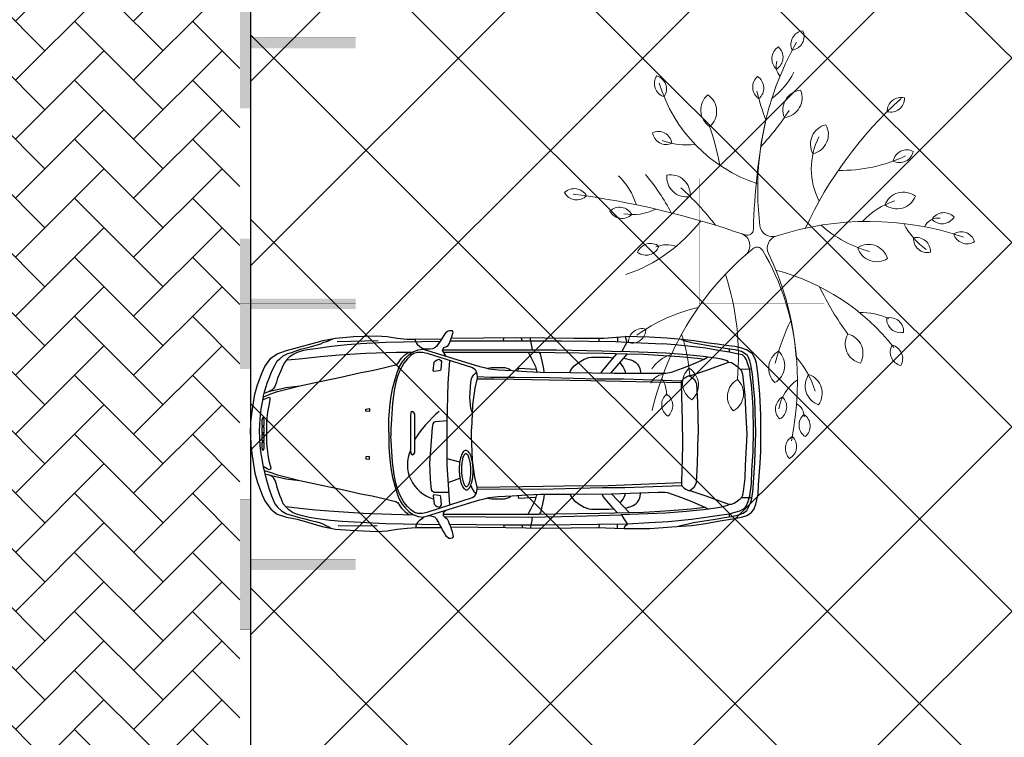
# Model space of a CAD drawing. Header units: millimetres. Extents: x 747415 to 1601423, y -236173 to 551995.
# Tile 424 of 549: x 1120099 to 1129533, y 196783 to 203662. Entities that reach past the tile are written whole.
import ezdxf

# ---------------------------------------------------------------- set-up
doc = ezdxf.new("R2010")
doc.units = ezdxf.units.MM
doc.header["$LTSCALE"] = 100
doc.header["$MEASUREMENT"] = 0
doc.linetypes.add('DASHED2', pattern=[9.525, 6.35, -3.175])
doc.layers.get('0').update_dxf_attribs({"linetype": 'CONTINUOUS', "lineweight": 0})
for name, color, linetype in [('T--A9041_VERHARDING_Parkeren', 9, 'CONTINUOUS'), ('T--L9041_VERHARDING_Parkeren', 9, 'DASHED2'), ('T--L9041_VERHARDING_Wegen', 7, 'CONTINUOUS'), ('T--L9082_INRICHTING_SPECIFIEK_Auto', 8, 'CONTINUOUS')]:
    doc.layers.add(name, color=color, linetype=linetype)
for name, color, linetype, lineweight in [('T--A9041_VERHARDING_Wegen', 21, 'CONTINUOUS', 0), ('T--A9042_BEPLANTING', 90, 'CONTINUOUS', 0), ('T--L9042_BOMEN', 84, 'CONTINUOUS', 0), ('T--L9067_BEHEERVOORZIENING_Belijning', 7, 'DASHED2', 0)]:
    doc.layers.add(name, color=color, linetype=linetype, lineweight=lineweight)
doc.layers.add('T--A9072_BELIJNING', color=7, linetype='CONTINUOUS', lineweight=0, true_color=0xffffff)

# ---------------------------------------------------------------- blocks, each defined once
blk = doc.blocks.new('auto33')
for p, q in [((830.324, 888.875), (1224.2, 899.525)), ((2426.937, 925.125), (2421.775, 894.2)), ((2592.1, 926.137), (2602.75, 894.2)), ((3337.262, 920.812), (3337.262, 894.2)), ((3518.237, 931.462), (3518.237, 888.875)), ((3454.362, 585.487), (3614.037, 771.775)), ((4588.075, 819.687), (4588.075, 793.075)), ((2006.612, -266.126), (1884.2, -234.188)), ((1894.85, -463.063), (2006.612, -420.476)), ((3459.687, -569.513), (3630.012, -750.475)), ((4588.075, -761.125), (4588.075, -787.738)), ((840.975, -872.9), (1213.55, -878.225)), ((2427.1, -867.575), (2427.1, -894.188)), ((2602.75, -867.575), (2602.75, -894.188)), ((3342.587, -862.25), (3337.262, -894.188)), ((3512.912, -858.813), (3512.912, -899.513))]:
    blk.add_line(p, q)
for points in [[(1873.55, 750.487), (1852.262, 782.425), (1841.612, 803.712), (1846.937, 819.687), (1857.587, 830.325), (1878.875, 840.974), (1894.85, 851.612), (1905.487, 867.587), (1916.137, 899.525), (1926.775, 926.137), (1932.099, 942.1), (1937.425, 958.075), (1942.75, 979.362), (1937.425, 990), (1905.487, 990), (1889.525, 984.687), (1878.875, 979.362), (1873.55, 974.037), (1862.912, 963.387), (1852.262, 947.425), (1836.3, 920.812), (1820.325, 894.2), (1804.362, 872.912), (1793.712, 856.937), (1783.075, 840.974), (1772.424, 835.65), (1761.775, 825), (1745.812, 819.687), (1719.2, 814.362), (1655.325, 814.362)], [(0, 0), (5.325, 117.099), (15.975, 218.225), (42.587, 383.225), (69.2, 473.712), (111.775, 590.812), (138.387, 649.362), (196.937, 729.2), (255.487, 771.775), (345.975, 803.712), (452.425, 830.325), (548.225, 856.937), (697.262, 899.525), (814.362, 920.812), (989.999, 936.775), (1208.225, 942.1), (1309.362, 936.775), (1405.162, 920.812), (1500.975, 910.162), (1580.812, 910.162), (1833.062, 915.425)], [(122.425, 356.612), (133.062, 393.875), (149.037, 447.099), (165, 500.325), (180.975, 537.587), (196.937, 580.162), (212.912, 617.425), (234.2, 660), (255.487, 702.587), (282.1, 723.875), (314.037, 750.487), (351.299, 771.775), (404.525, 787.75), (479.037, 814.362), (564.2, 835.65), (617.425, 851.612), (675.975, 867.587), (697.262, 878.225), (729.2, 888.875), (755.812, 899.525), (789.287, 916.25)], [(1815, 888.875), (1293.387, 878.225), (1053.875, 867.587), (926.137, 856.937), (777.1, 840.974), (622.75, 819.687), (548.225, 809.037), (495, 798.387), (447.1, 782.425), (415.162, 766.462), (372.587, 739.837), (351.299, 718.55), (324.675, 681.299), (303.387, 638.712), (287.425, 601.449), (260.812, 537.587), (250.162, 500.325), (234.2, 457.75), (223.55, 441.774), (207.587, 425.812), (175.65, 409.837)], [(1575.487, 910.162), (1580.812, 888.875), (1596.775, 862.262), (1623.387, 840.974), (1644.687, 825), (1676.612, 814.362)], [(1914.362, 894.2), (2581.462, 894.2), (2980.65, 894.2), (3502.262, 888.875), (3608.712, 883.55), (3949.362, 867.587)], [(1924.637, 920.799), (2544.2, 926.137), (3097.749, 920.812), (3385.162, 920.812), (3592.75, 936.775)], [(2677.262, 926.137), (2682.587, 894.2), (2698.55, 809.037)], [(3592.75, 936.775), (3608.712, 883.55), (3560.812, 793.075)], [(3582.099, -904.838), (3826.937, -904.838), (4039.85, -888.863), (4226.137, -872.9), (4343.237, -856.938), (4502.912, -830.325), (4620.012, -809.025), (4705.174, -793.063), (4758.4, -777.1), (4800.975, -750.475), (4827.587, -713.225), (4843.562, -670.638), (4854.2, -628.063), (4864.849, -574.838), (4870.175, -484.35), (4886.137, -276.776), (4891.462, -165), (4891.462, 31.937), (4891.462, 186.3), (4880.812, 383.225), (4864.849, 558.875), (4848.875, 681.299), (4838.237, 723.875), (4822.262, 750.487), (4811.625, 771.775), (4779.687, 793.075), (4753.075, 809.037), (4710.487, 825), (4641.3, 840.974), (4556.137, 851.612), (4476.3, 862.262), (4391.137, 872.912), (4252.75, 894.2), (4098.399, 910.162), (3986.625, 920.812), (3821.624, 931.462), (3592.75, 936.775)], [(3614.037, -856.938), (3821.624, -846.288), (4007.912, -835.638), (4226.137, -814.35), (4343.237, -798.388), (4449.687, -782.413), (4518.875, -771.775), (4588.075, -761.125), (4646.625, -745.163), (4689.2, -734.513), (4737.099, -707.9), (4753.075, -681.288), (4769.037, -644.025), (4785.012, -590.8), (4795.65, -521.613), (4800.975, -468.388), (4806.3, -345.963), (4816.937, -165), (4822.262, 31.937), (4816.937, 250.162), (4811.625, 351.3), (4800.975, 473.712), (4790.325, 569.525), (4785.012, 617.425), (4763.712, 681.299), (4753.075, 713.225), (4737.099, 739.837), (4715.812, 761.137), (4662.587, 771.775), (4588.075, 787.75), (4486.937, 803.712), (4364.525, 825), (4220.812, 840.974), (4071.787, 856.937), (3949.362, 867.587)], [(4087.75, -883.55), (4151.625, -867.575), (4194.2, -856.938), (4247.425, -846.288), (4305.974, -835.638), (4369.85, -825), (4476.3, -809.025), (4540.174, -798.388), (4614.687, -787.738), (4678.562, -771.775), (4721.137, -755.8), (4758.4, -729.188), (4774.362, -697.251), (4790.325, -665.326), (4800.975, -628.063), (4811.625, -574.838), (4816.937, -516.288), (4822.262, -463.063), (4832.912, -271.451), (4843.562, 21.3), (4838.237, 212.912), (4832.912, 335.325), (4822.262, 463.075), (4811.625, 574.837), (4795.65, 665.325), (4785.012, 702.587), (4774.362, 734.525), (4763.712, 755.812), (4742.424, 771.775), (4705.174, 793.075), (4646.625, 809.037), (4572.1, 819.687), (4465.649, 835.65), (4375.175, 851.612), (4300.649, 862.262), (4242.1, 872.912), (4178.237, 888.875), (4135.649, 904.837)], [(122.425, 356.612), (186.287, 383.225), (260.812, 409.837), (361.937, 436.449), (473.712, 463.075), (697.262, 510.975), (867.587, 548.225), (1059.2, 590.812), (1165.65, 612.1), (1288.075, 638.712), (1351.937, 654.687), (1394.525, 665.325), (1410.487, 675.975), (1421.137, 691.937), (1431.774, 707.912), (1447.75, 729.2), (1479.687, 761.137), (1516.937, 787.75)], [(351.299, 713.225), (468.387, 723.875), (670.649, 745.162), (851.612, 761.137), (1107.1, 777.1), (1399.837, 787.75), (1554.2, 787.75)], [(1325.325, 21.3), (1325.325, 149.037), (1335.975, 260.812), (1346.612, 345.975), (1362.587, 436.449), (1389.2, 537.587), (1410.487, 601.449), (1426.45, 644.037), (1453.074, 691.937), (1485, 729.2), (1516.937, 761.137), (1538.225, 777.1), (1564.837, 793.075), (1607.425, 809.037), (1655.325, 814.362), (1697.912, 803.712), (2145, 665.325), (2198.225, 649.362), (2240.812, 638.712), (2288.712, 628.075), (2373.875, 617.425), (2506.937, 612.1), (2645.325, 601.449), (2778.387, 596.137), (3065.812, 590.812), (3486.3, 585.487), (3858.874, 585.487), (3981.299, 585.487), (4034.525, 596.137), (4140.974, 633.387), (4247.425, 675.975), (4348.55, 718.55)], [(1570.162, 777.1), (1538.225, 755.812), (1506.3, 723.875), (1469.037, 681.299), (1431.774, 612.1), (1410.487, 553.55), (1394.525, 500.325), (1378.55, 420.487), (1362.587, 298.062), (1351.937, 143.712), (1346.612, 47.912), (1346.612, -15.963)], [(1570.162, 777.1), (1602.1, 787.75), (1650, 787.75), (1692.587, 777.1), (2129.037, 638.712), (2150.325, 622.75), (2166.3, 596.137), (2171.612, 553.55), (2171.612, 537.587), (2150.325, 441.774), (2129.037, 282.099), (2123.712, 196.937), (2118.387, 53.224)], [(1843.387, 809.037), (2475, 809.037), (2932.75, 809.037), (3369.2, 798.387), (3550.162, 793.075)], [(1849.6, 787.75), (2086.462, 787.75), (2437.75, 787.75), (2661.3, 787.75), (2767.75, 787.75), (2916.775, 782.425), (3385.162, 777.1), (3614.037, 771.775)], [(2661.3, 787.75), (2671.937, 766.462), (2687.912, 739.837), (2703.875, 707.912), (2719.85, 675.975), (2730.487, 649.362), (2741.137, 612.1), (2746.462, 596.137)], [(2815.65, 596.137), (2810.325, 628.075), (2799.687, 686.612), (2789.037, 729.2), (2778.387, 771.775), (2767.75, 787.75)], [(3507.587, 771.775), (3465.012, 723.875), (3417.099, 665.325), (3374.524, 612.1), (3353.237, 585.487)], [(4210.175, 558.875), (4353.875, 606.774), (4470.975, 649.362), (4582.749, 691.937), (4572.1, 702.587), (4513.562, 718.55), (4460.324, 729.2), (4337.912, 745.162), (4178.237, 761.137), (3981.299, 777.1), (3550.162, 793.075)], [(3614.037, 771.775), (3768.4, 766.462), (3960.012, 755.812), (4114.362, 745.162), (4284.687, 729.2), (4348.55, 718.55), (4380.487, 739.837)], [(1756.462, 601.449), (1751.137, 606.774), (1761.775, 691.937), (1772.424, 702.587), (1788.387, 713.225), (1809.687, 718.55), (1825.65, 707.912), (1830.975, 697.262), (1825.65, 622.75), (1820.325, 612.1), (1804.362, 606.774), (1756.462, 601.449)], [(1910.812, -675.963), (1884.2, -292.738), (1884.2, 111.775), (1894.85, 489.687), (1910.812, 702.587)], [(3060.487, 590.812), (3065.812, 606.774), (3076.462, 622.75), (3103.074, 654.687), (3150.975, 691.937), (3198.875, 718.55), (3241.462, 734.525), (3268.075, 739.837), (3433.075, 739.837), (3473.374, 734.087)], [(3539.524, 686.612), (3560.812, 660), (3571.462, 644.037), (3582.099, 622.75), (3592.75, 601.449), (3592.75, 585.487)], [(3576.774, 729.2), (3608.712, 723.875), (3645.975, 713.225), (3667.262, 702.587), (3693.874, 686.612), (3709.85, 670.65), (3720.487, 654.687), (3731.137, 633.387), (3736.462, 612.1), (3741.787, 585.487)], [(4582.749, 691.937), (4609.362, 686.612), (4635.975, 670.65), (4651.937, 660), (4667.912, 649.362), (4683.875, 633.387), (4694.525, 622.75), (4800.975, 628.075)], [(2123.712, 212.912), (2113.074, 250.162), (2107.75, 282.099), (2102.425, 351.3), (2113.074, 500.325), (2118.387, 532.262), (2129.037, 553.55), (2139.687, 569.525), (2155.65, 585.487), (2166.3, 590.812)], [(2272.749, 633.387), (2310, 638.712), (2437.75, 638.712), (2475, 628.075), (2490.975, 617.425), (2496.3, 612.1)], [(2565.487, 606.774), (2565.487, 628.075), (2576.137, 633.387), (2735.812, 622.75)], [(4694.525, 622.75), (4705.174, 606.774), (4715.812, 574.837), (4726.462, 489.687), (4737.099, 372.587), (4747.75, 170.325), (4758.4, 0), (4742.424, -298.063), (4737.099, -420.476), (4726.462, -521.613), (4715.812, -585.475), (4705.174, -606.775)], [(2171.612, 553.55), (2304.687, 548.225), (2533.55, 548.225), (2868.875, 542.912), (3321.3, 532.262), (3582.099, 532.262), (4130.325, 510.975)], [(2171.612, 532.262), (2331.3, 532.262), (2522.912, 526.937), (2863.55, 521.612), (3257.424, 516.3), (4130.325, 495)], [(4140.974, 21.3), (4140.974, 133.062), (4130.325, 484.362), (4130.325, 505.65), (4135.649, 516.3), (4156.937, 537.587), (4172.912, 548.225), (4199.525, 558.875), (4210.175, 558.875), (4226.137, 548.225), (4252.75, 526.937), (4268.712, 500.325), (4274.037, 484.362), (4284.687, 303.387), (4290.012, 26.612), (4290.012, -5.313)], [(133.062, 393.875), (175.65, 409.837), (212.912, 420.487), (287.425, 436.449), (340.65, 447.099), (473.712, 463.075)], [(122.425, 356.612), (111.775, 308.712), (101.137, 244.837), (90.487, 149.037), (85.162, 31.937), (90.487, -106.451), (101.137, -186.288), (111.775, -255.475), (122.425, -314.025), (133.062, -345.963)], [(117.1, 330), (180.975, 356.612), (186.287, 345.975), (186.287, 330), (175.65, 276.774), (165, 212.912), (154.362, 122.424), (154.362, -85.163), (159.675, -143.7), (170.324, -218.225), (180.975, -266.126), (191.612, -308.7), (196.937, -324.675), (191.612, -335.325), (180.975, -340.638), (159.675, -330), (122.425, -308.7)], [(1107.225, 241.062), (1141.85, 246.187), (1141.85, 219.062), (1107.225, 222.312), (1107.225, 241.062)], [(1532.912, 175.65), (1532.912, -175.638), (1543.55, -191.613), (1554.2, -196.938), (1564.837, -191.613), (1575.487, -175.638), (1575.487, -159.675), (1575.487, 191.612), (1564.837, 207.587), (1548.875, 218.225), (1538.225, 207.587), (1532.912, 175.65)], [(1809.687, 218.225), (1777.75, 191.612), (1676.612, 90.487), (1634.037, 37.262), (1607.425, 0), (1596.775, -15.963), (1575.487, -47.9)], [(1900.162, -558.863), (1761.775, -558.863), (1745.812, -548.225), (1735.162, -532.251), (1724.525, -431.125), (1719.2, -276.776), (1745.812, 63.875), (1751.137, 101.137), (1761.775, 117.099), (1772.424, 122.424), (1884.2, 133.062)], [(0, 0), (5.325, -106.451), (15.975, -207.575), (42.587, -372.575), (69.2, -463.063), (111.775, -580.163), (138.387, -638.713), (196.937, -718.55), (255.487, -766.45), (345.975, -793.063), (447.1, -814.35), (548.225, -840.963), (686.612, -883.55), (814.362, -910.163), (958.062, -920.8), (1208.225, -931.45), (1309.362, -926.125), (1405.162, -910.163), (1500.975, -899.513), (1586.137, -894.188), (1830.975, -894.188)], [(1325.325, 21.3), (1325.325, -127.738), (1335.975, -239.513), (1346.612, -324.675), (1362.587, -415.163), (1389.2, -516.288), (1410.487, -580.163), (1426.45, -622.738), (1453.074, -670.638), (1485, -707.9), (1516.937, -739.838), (1538.225, -755.8), (1564.837, -771.775), (1607.425, -787.738), (1655.325, -793.063), (1697.912, -782.413), (2145, -644.025), (2198.225, -628.063), (2240.812, -617.413), (2288.712, -606.775), (2373.875, -596.125), (2506.937, -590.8), (2645.325, -580.163), (2778.387, -574.838), (3065.812, -574.838), (3214.849, -569.513), (3369.2, -574.838), (3640.65, -564.188), (3906.787, -553.55), (3975.974, -553.55), (3997.262, -558.863), (4130.325, -606.775), (4215.487, -638.713), (4353.875, -697.251), (4391.137, -718.55)], [(1570.162, -745.163), (1602.1, -755.8), (1650, -755.8), (1692.587, -745.163), (2129.037, -606.775), (2150.325, -590.8), (2166.3, -564.188), (2171.612, -521.613), (2171.612, -505.638), (2150.325, -409.838), (2129.037, -250.163), (2123.712, -165), (2118.387, -21.288), (2118.387, 53.224)], [(4140.974, 21.3), (4140.974, 0), (4140.974, -111.776), (4130.325, -463.063), (4130.325, -484.35), (4135.649, -495), (4156.937, -516.288), (4172.912, -526.938), (4199.525, -537.576), (4210.175, -537.576), (4226.137, -526.938), (4252.75, -505.638), (4268.712, -479.025), (4274.037, -463.063), (4284.687, -282.088), (4290.012, -5.313)], [(1570.162, -745.163), (1538.225, -723.863), (1506.3, -691.938), (1469.037, -649.35), (1431.774, -580.163), (1410.487, -521.613), (1394.525, -468.388), (1378.55, -388.55), (1362.587, -266.126), (1351.937, -111.776), (1346.612, -15.963)], [(1107.225, -234.988), (1141.85, -240.113), (1141.85, -212.988), (1107.225, -216.238), (1107.225, -234.988)], [(133.062, -345.963), (186.287, -361.938), (260.812, -388.55), (361.937, -415.163), (473.712, -441.775), (697.262, -489.675), (867.587, -526.938), (1059.2, -569.513), (1165.65, -590.8), (1288.075, -617.413), (1351.937, -633.388), (1394.525, -644.025), (1410.487, -654.675), (1421.137, -670.638), (1431.774, -686.613), (1447.75, -707.9), (1479.687, -739.838), (1500.975, -755.8), (1522.262, -771.775)], [(133.062, -345.963), (138.387, -377.901), (159.675, -463.063), (180.975, -526.938), (202.262, -590.8), (218.225, -628.063), (234.2, -665.326), (260.812, -697.251), (298.062, -734.513), (345.975, -761.125), (404.525, -777.1), (457.75, -793.063), (521.612, -809.025), (580.162, -825), (622.75, -835.638), (660, -846.288), (702.587, -862.25), (723.875, -872.9), (745.162, -883.55), (776.312, -902.238)], [(138.387, -377.901), (175.65, -388.55), (212.912, -399.188), (287.425, -415.163), (340.65, -425.8), (473.712, -441.775)], [(1815, -867.575), (1293.387, -856.938), (1053.875, -846.288), (878.225, -835.638), (766.45, -825), (644.037, -809.025), (564.2, -798.388), (500.325, -782.413), (441.775, -766.45), (404.525, -750.475), (367.262, -723.863), (345.975, -702.575), (314.037, -665.326), (298.062, -622.738), (282.1, -585.475), (255.487, -510.963), (250.162, -479.025), (234.2, -436.45), (223.55, -420.476), (207.587, -404.513), (175.65, -388.55)], [(2171.612, -505.638), (2608.075, -500.325), (3001.937, -495), (3427.75, -489.675), (4130.325, -463.063)], [(2113.074, -489.675), (2123.712, -521.613), (2139.687, -548.225), (2150.325, -558.863), (2160.975, -569.513)], [(2171.612, -526.938), (2900.812, -521.613), (3374.524, -510.963), (3587.425, -510.963), (4130.325, -489.675)], [(4210.175, -537.576), (4353.875, -585.475), (4470.975, -628.063), (4582.749, -670.638), (4572.1, -681.288), (4513.562, -697.251), (4460.324, -707.9), (4337.912, -723.863), (4178.237, -739.838), (3981.299, -755.8), (3550.162, -771.775)], [(3589.962, -707.926), (3645.975, -691.938), (3667.262, -681.288), (3693.874, -665.326), (3709.85, -649.35), (3720.487, -633.388), (3731.137, -612.088), (3736.462, -590.8), (3741.574, -560.151)], [(1756.462, -580.163), (1751.137, -585.475), (1761.775, -670.638), (1772.424, -681.288), (1788.387, -691.938), (1809.687, -697.251), (1825.65, -686.613), (1830.975, -675.963), (1825.65, -601.45), (1820.325, -590.8), (1804.362, -585.475), (1756.462, -580.163)], [(2272.749, -612.088), (2310, -617.413), (2437.75, -617.413), (2475, -606.775), (2490.975, -596.125), (2496.3, -590.8)], [(2565.487, -585.475), (2565.487, -606.775), (2576.137, -612.088), (2735.812, -601.45)], [(2661.3, -766.45), (2671.937, -745.163), (2687.912, -718.55), (2703.875, -686.613), (2719.85, -654.675), (2730.487, -628.063), (2741.137, -590.8), (2746.462, -574.838)], [(2815.65, -574.838), (2810.325, -606.775), (2799.687, -665.326), (2789.037, -707.9), (2778.387, -750.475), (2767.75, -766.45)], [(3060.487, -574.838), (3065.812, -585.475), (3076.462, -601.45), (3103.074, -633.388), (3150.975, -670.638), (3198.875, -697.251), (3241.462, -713.225), (3268.075, -718.55), (3433.075, -718.55), (3480.975, -713.225)], [(3512.912, -750.475), (3470.325, -702.575), (3433.075, -660.001), (3379.849, -596.125), (3369.2, -574.838)], [(3544.849, -660.001), (3560.812, -638.713), (3571.462, -622.738), (3582.099, -601.45), (3592.75, -580.163), (3592.75, -566.063)], [(4582.749, -670.638), (4609.362, -670.638), (4635.975, -660.001), (4667.912, -638.713), (4694.525, -617.413), (4705.174, -606.775), (4806.3, -606.775)], [(340.65, -691.938), (473.712, -707.9), (628.062, -723.863), (750.487, -734.513), (1080.487, -755.8), (1351.937, -766.45), (1564.837, -771.775)], [(1873.55, -729.188), (1852.262, -745.163), (1846.937, -755.8), (1846.937, -777.1), (1862.912, -793.063), (1884.2, -809.025), (1894.85, -830.325), (1905.487, -856.938), (1916.137, -883.55), (1926.775, -915.475), (1932.099, -931.45), (1937.425, -952.738), (1942.75, -979.351), (1932.099, -995.325), (1921.462, -1000.638), (1900.162, -1000.638), (1878.875, -979.351), (1868.225, -963.388), (1857.587, -942.1), (1841.612, -915.475), (1830.975, -894.188), (1809.687, -856.938), (1804.362, -846.288), (1783.075, -809.025), (1767.1, -793.063), (1719.2, -782.413), (1655.325, -793.063)], [(1846.937, -766.45), (2086.462, -766.45), (2437.75, -766.45), (2661.3, -766.45), (2767.75, -766.45), (2916.775, -761.125), (3347.912, -755.8), (3630.012, -750.475)], [(3630.012, -750.475), (3768.4, -745.163), (3874.85, -739.838), (4018.549, -729.188), (4226.137, -713.225), (4353.875, -697.251)], [(1655.325, -793.063), (1644.687, -809.025), (1628.712, -819.676), (1618.075, -830.325), (1602.1, -846.288), (1591.462, -862.25), (1586.137, -878.225), (1586.137, -894.188)], [(1857.287, -787.438), (2661.3, -793.063), (2980.65, -787.738), (3225.487, -782.413), (3550.162, -771.775)], [(2698.55, -793.063), (2693.237, -840.963), (2687.912, -867.575), (2682.587, -894.188)], [(3582.099, -904.838), (3592.75, -878.225), (3614.037, -862.25), (3614.037, -856.938), (3582.099, -809.025), (3560.812, -771.775)], [(1905.487, -862.25), (2421.775, -867.575), (2805, -867.575), (3326.625, -862.25), (3614.037, -856.938)], [(1916.137, -888.863), (2448.387, -894.188), (2831.625, -899.513), (3315.975, -894.188), (3582.099, -904.838)]]:
    blk.add_lwpolyline(points)
for points in [[(121.249, 70.05, 0.15715148), (123.632, 70.889, 0.0898848), (125.928, 73.391, 0.04910718), (128.05, 77.46, 0.03066448), (129.916, 82.938, 0.02177548), (131.455, 89.616, 0.01717029), (132.606, 97.236, 0.01477699), (133.328, 105.507, 0.01374023), (133.59, 114.11, 0.01374023), (133.384, 122.714, 0.01477699), (132.717, 130.989, 0.01717029), (131.614, 138.617, 0.02177548), (130.119, 145.305, 0.03066448), (128.289, 150.795, 0.04910718), (126.194, 154.877, 0.0898848), (123.914, 157.394, 0.15715148), (121.537, 158.249, 0.15715148), (119.155, 157.41, 0.0898848), (116.859, 154.908, 0.04910718), (114.737, 150.839, 0.03066448), (112.871, 145.361, 0.02177548), (111.332, 138.683, 0.01717029), (110.18, 131.063, 0.01477699), (109.459, 122.792, 0.01374023), (109.197, 114.189, 0.01374023), (109.403, 105.585, 0.01477699), (110.07, 97.31, 0.01717029), (111.172, 89.682, 0.02177548), (112.667, 82.994, 0.03066448), (114.498, 77.504, 0.04910718), (116.593, 73.422, 0.0898848), (118.873, 70.905, 0.15715148)], [(121.825, -7.038, 0.15570612), (124.227, -6.175, 0.08991562), (126.526, -3.65, 0.04943001), (128.633, 0.439, 0.0309529), (130.468, 5.935, 0.02200981), (131.96, 12.628, 0.01736704), (133.05, 20.26, 0.01495166), (133.699, 28.537, 0.01390479), (133.88, 37.142, 0.01390479), (133.587, 45.744, 0.01495166), (132.83, 54.013, 0.01736704), (131.64, 61.63, 0.02200981), (130.062, 68.302, 0.0309529), (128.155, 73.775, 0.04943001), (125.995, 77.836, 0.08991562), (123.663, 80.33, 0.15570612), (121.249, 81.162, 0.15570612), (118.847, 80.299, 0.08991562), (116.548, 77.774, 0.04943001), (114.441, 73.685, 0.0309529), (112.606, 68.189, 0.02200981), (111.114, 61.496, 0.01736704), (110.024, 53.864, 0.01495166), (109.375, 45.587, 0.01390479), (109.194, 36.982, 0.01390479), (109.487, 28.38, 0.01495166), (110.244, 20.111, 0.01736704), (111.434, 12.494, 0.02200981), (113.012, 5.822, 0.0309529), (114.919, 0.349, 0.04943001), (117.079, -3.712, 0.08991562), (119.411, -6.206, 0.15570612)], [(121.825, 13.112, 0.15570612), (119.411, 12.28, 0.08991562), (117.079, 9.786, 0.04943001), (114.919, 5.725, 0.0309529), (113.012, 0.252, 0.02200981), (111.434, -6.42, 0.01736704), (110.244, -14.037, 0.01495166), (109.487, -22.306, 0.01390479), (109.194, -30.908, 0.01390479), (109.375, -39.513, 0.01495166), (110.024, -47.79, 0.01736704), (111.114, -55.422, 0.02200981), (112.606, -62.115, 0.0309529), (114.441, -67.611, 0.04943001), (116.548, -71.7, 0.08991562), (118.847, -74.225, 0.15570612), (121.249, -75.088, 0.15570612), (123.663, -74.256, 0.08991562), (125.995, -71.762, 0.04943001), (128.155, -67.701, 0.0309529), (130.062, -62.228, 0.02200981), (131.64, -55.556, 0.01736704), (132.83, -47.939, 0.01495166), (133.587, -39.67, 0.01390479), (133.88, -31.068, 0.01390479), (133.699, -22.463, 0.01495166), (133.05, -14.186, 0.01736704), (131.96, -6.554, 0.02200981), (130.468, 0.139, 0.0309529), (128.633, 5.635, 0.04943001), (126.526, 9.724, 0.08991562), (124.227, 12.249, 0.15570612)], [(121.249, -63.976, 0.15715148), (118.873, -64.831, 0.0898848), (116.593, -67.348, 0.04910718), (114.498, -71.43, 0.03066448), (112.667, -76.92, 0.02177548), (111.172, -83.608, 0.01717029), (110.07, -91.236, 0.01477699), (109.403, -99.511, 0.01374023), (109.197, -108.115, 0.01374023), (109.459, -116.718, 0.01477699), (110.18, -124.989, 0.01717029), (111.332, -132.609, 0.02177548), (112.871, -139.287, 0.03066448), (114.737, -144.765, 0.04910718), (116.859, -148.834, 0.0898848), (119.155, -151.336, 0.15715148), (121.537, -152.175, 0.15715148), (123.914, -151.32, 0.0898848), (126.194, -148.803, 0.04910718), (128.289, -144.721, 0.03066448), (130.119, -139.231, 0.02177548), (131.614, -132.543, 0.01717029), (132.717, -124.915, 0.01477699), (133.384, -116.64, 0.01374023), (133.59, -108.036, 0.01374023), (133.328, -99.433, 0.01477699), (132.606, -91.162, 0.01717029), (131.455, -83.542, 0.02177548), (129.916, -76.864, 0.03066448), (128.05, -71.386, 0.04910718), (125.928, -67.317, 0.0898848), (123.632, -64.815, 0.15715148)], [(2070.489, -532.255, 0.12935202), (2083.407, -528.442, 0.08825051), (2095.727, -517.514, 0.05492558), (2106.975, -499.891, 0.03660649), (2116.718, -476.25, 0.02685995), (2124.583, -447.501, 0.0215486), (2130.266, -414.747, 0.01871385), (2133.55, -379.248, 0.01746963), (2134.308, -342.367, 0.01746963), (2132.512, -305.522, 0.01871385), (2128.229, -270.13, 0.0215486), (2121.626, -237.549, 0.02685995), (2112.955, -209.032, 0.03660649), (2102.549, -185.676, 0.05492558), (2090.81, -168.376, 0.08825051), (2078.187, -157.8, 0.12935202), (2065.166, -154.352, 0.12935202), (2052.247, -158.165, 0.08825051), (2039.928, -169.093, 0.05492558), (2028.68, -186.716, 0.03660649), (2018.937, -210.356, 0.02685995), (2011.072, -239.106, 0.0215486), (2005.389, -271.86, 0.01871385), (2002.105, -307.359, 0.01746963), (2001.347, -344.24, 0.01746963), (2003.143, -381.085, 0.01871385), (2007.426, -416.477, 0.0215486), (2014.029, -449.058, 0.02685995), (2022.7, -477.575, 0.03660649), (2033.105, -500.931, 0.05492558), (2044.845, -518.231, 0.08825051), (2057.468, -528.807, 0.12935202)], [(2070.489, -500.32, 0.15236329), (2079.253, -497.153, 0.08994173), (2087.578, -488.075, 0.05017132), (2095.144, -473.432, 0.0316287), (2101.66, -453.789, 0.02256312), (2106.876, -429.9, 0.01783336), (2110.592, -402.683, 0.01536641), (2112.664, -373.185, 0.01429585), (2113.013, -342.538, 0.01429585), (2111.625, -311.92, 0.01536641), (2108.555, -282.508, 0.01783336), (2103.919, -255.433, 0.02256312), (2097.896, -231.735, 0.0316287), (2090.718, -212.324, 0.05017132), (2082.66, -197.946, 0.08994173), (2074.032, -189.155, 0.15236329), (2065.166, -186.287, 0.15236329), (2056.402, -189.454, 0.08994173), (2048.077, -198.532, 0.05017132), (2040.511, -213.175, 0.0316287), (2033.995, -232.818, 0.02256312), (2028.779, -256.707, 0.01783336), (2025.063, -283.923, 0.01536641), (2022.991, -313.422, 0.01429585), (2022.642, -344.069, 0.01429585), (2024.03, -374.687, 0.01536641), (2027.1, -404.099, 0.01783336), (2031.736, -431.174, 0.02256312), (2037.758, -454.872, 0.0316287), (2044.937, -474.283, 0.05017132), (2052.994, -488.661, 0.08994173), (2061.622, -497.452, 0.15236329)]]:
    blk.add_lwpolyline(points, format="xyb", close=True)
blk.add_arc((1846.278, -288.964), 341.955, 156.4065556, 253.8449833)
blk = doc.blocks.new('boom26')
for centre, radius, start, end in [((155.7, 1905), 132.8, 103.08209, 209.3601), ((9.9, 1969.2), 132.8, 283.08209, 29.3601), ((2713.7, 860.7), 2847.5, 157.87058, 194.6902), ((-37, 1751.1), 132.8, 129.69096, 235.96897), ((-196.1, 1743.2), 132.8, 309.69096, 55.96897), ((25.8, 1694.3), 147.2, 169.77911, 241.17534), ((185.5, 1474.8), 132.8, 83.1766, 189.45462), ((70.3, 1584.8), 132.8, 263.1766, 9.45462), ((-362.8, 2000.5), 688.5, 293.53361, 321.10718), ((-1163.5, 1406.5), 132.8, 161.75101, 268.02903), ((-1294.2, 1315.4), 132.8, 341.75101, 88.02903), ((-659.1, 1432.1), 132.8, 149.53138, 255.80939), ((-806, 1370.7), 132.8, 329.53138, 75.80939), ((-2075.7, 884.9), 1445.9, 355.51299, 21.89294), ((-199.5, 1371.8), 189.7, 139.25895, 245.53696), ((-421.8, 1323), 189.7, 319.25895, 65.53696), ((1710.4, 3800.5), 3830.1, 218.53315, 241.78771), ((368.4, 1461.7), 697.8, 193.8405, 224.247), ((936.5, 1172.1), 132.8, 82.8871, 189.16511), ((821.9, 1282.7), 132.8, 262.8871, 9.16511), ((1196.1, 1147.7), 132.8, 56.60762, 162.88564), ((1142.3, 1297.6), 132.8, 236.60762, 342.88564), ((280.5, 1007.6), 189.7, 103.08209, 209.3601), ((72.3, 1099.4), 189.7, 283.08209, 29.3601), ((2322.5, -556.2), 2147.2, 124.98616, 161.69412), ((1401.7, 856), 666.1, 151.79728, 176.96476), ((-924.8, 1385.2), 1141.4, 314.86921, 341.59472), ((1118, 714.4), 189.7, 56.60762, 162.88564), ((1041.1, 928.6), 189.7, 236.60762, 342.88564), ((-543.1, 3036.5), 2706.6, 291.93305, 303.14442), ((-995.8, 509.1), 189.7, 9.31928, 115.5973), ((-890.6, 710.8), 189.7, 189.31928, 295.5973), ((-624.7, 1194.2), 679.7, 239.81313, 293.78362), ((-1943.9, 389.4), 132.8, 4.76774, 111.04576), ((-1859.3, 524.3), 132.8, 184.76774, 291.04576), ((1477.5, 301.2), 189.7, 51.15279, 157.4308), ((-332.2, 2833.4), 2847.5, 236.96812, 273.66945), ((-1941.9, -191.8), 688.5, 32.53665, 60.11022), ((-1360.8, 278.9), 189.7, 2.72167, 108.99968), ((-1233.1, 467.2), 189.7, 182.72167, 288.99968), ((1663.8, -420.8), 868.2, 103.32786, 127.79347), ((1421.3, 521.7), 189.7, 231.15279, 337.4308), ((-1756.6, 176.7), 132.8, 28.21556, 134.49358), ((-2516.8, -1438.1), 2188.5, 42.65049, 54.20851), ((1696.6, 157.7), 147.2, 86.87666, 146.1371), ((1788.1, 224), 132.8, 36.86099, 143.13901), ((1788.1, 383.2), 132.8, 216.86099, 323.13901), ((-1732.6, 334.1), 132.8, 208.21556, 314.49358), ((-1661.4, 385.1), 147.2, 248.87666, 308.1371), ((1150.6, -2047.2), 2308.7, 90.46688, 117.48442), ((1189, -2581.6), 2847.5, 74.96812, 112.04112), ((1841.8, 2142.3), 2188.5, 240.65049, 252.20851), ((1702.7, 470.5), 412, 210.47633, 257.40871), ((1975.9, 82.3), 132.8, 26.48008, 132.7581), ((-1472.8, -25.2), 132.8, 36.8567, 143.13471), ((-2096.9, 3334.3), 3360.2, 281.28584, 286.23611), ((356.9, 5737.6), 5829.6, 254.94405, 265.30416), ((-157.6, 111.5), 120, 273.66945, 14.62325), ((75.4, 169), 120, 194.6902, 292.04112), ((1190, -41.5), 189.7, 26.48008, 132.7581), ((1231, 182.4), 189.7, 206.48008, 312.7581), ((1591.9, 10.8), 132.8, 26.48008, 132.7581), ((1620.6, 167.4), 132.8, 206.48008, 312.7581), ((2004.6, 238.9), 132.8, 206.48008, 312.7581), ((-1472.8, 134.1), 132.8, 216.8567, 323.13471), ((112.8, -52.2), 60, 117.48442, 215.92386), ((-1908.4, 529.4), 1457.9, 283.32316, 338.47293), ((-125.3, -132.2), 60, 337.22955, 85.30416), ((2370, 1583.2), 2847.5, 215.92386, 253.36809), ((7467.3, -3319.2), 8174.3, 157.22955, 169.12777), ((26.2, -236.7), 120, 37.82773, 157.49813), ((1436.7, -451.9), 189.7, 26.48008, 132.7581), ((-1279.7, -546.1), 189.7, 36.86099, 143.13901), ((-420.9, -3045), 2706.6, 97.03174, 105.14442), ((935.3, -2818.2), 2533.1, 81.54129, 104.63104), ((1477.7, -228.1), 189.7, 206.48008, 312.7581), ((-1279.7, -318.6), 189.7, 216.86099, 323.13901), ((1340.5, -2672.1), 2706.6, 124.19798, 134.59013), ((-1630.3, -622.3), 666.1, 335.80149, 3.42718), ((-499.6, -846.6), 189.7, 80.71317, 186.99118), ((-657.3, -682.5), 189.7, 260.71317, 6.99118), ((-1216.7, -1716.6), 1510.5, 15.19708, 49.28793), ((2197.5, -384.9), 1620.7, 189.25549, 212.24471), ((1328, -877.2), 189.7, 38.50514, 144.78315), ((-1519.8, -956.6), 132.8, 52.70028, 158.9783), ((-978.1, -934.8), 132.8, 94.7219, 200.99992), ((-1113, -850.1), 132.8, 274.7219, 20.99992), ((590.2, -2836.8), 2188.5, 114.71625, 126.27427), ((236.8, -925), 259.2, 156.26047, 200.37725), ((1290.8, -2554.5), 1790.5, 91.67963, 104.45883), ((1321.5, -649.7), 189.7, 218.50514, 324.78315), ((-1563.3, -803.4), 132.8, 232.70028, 338.9783), ((1371.2, -846.4), 350.7, 193.70411, 232.35972), ((-804.5, -1188.3), 475.6, 345.81107, 23.92269), ((89.6, -1072.6), 132.8, 139.25895, 245.53696), ((-66, -1106.8), 132.8, 319.25895, 65.53696), ((1364.1, -1014.7), 147.2, 182.19912, 241.45955), ((1406.1, -1337.2), 339.5, 87.26377, 117.18318), ((1513.1, -1078.2), 132.8, 36.8567, 143.13471), ((1513.2, -918.9), 132.8, 216.8567, 323.13471), ((-247.9, -1843.7), 688.5, 104.60241, 132.17597), ((898.6, -1201.6), 132.8, 160.92268, 267.20069), ((766.7, -1290.9), 132.8, 340.92268, 87.20069), ((-275.4, -1349), 132.8, 114.55497, 220.83299), ((-431, -1315), 132.8, 294.55497, 40.83299), ((-478.9, -1770.2), 132.8, 114.87103, 221.14904), ((-634.7, -1737.1), 132.8, 294.87103, 41.14904)]:
    blk.add_arc(centre, radius, start, end)
blk = doc.blocks.new('9041_parkeerplaats_2500x5000_hoeklijn')
at = {"layer": 'T--A9072_BELIJNING', "linetype": 'Continuous'}
h = blk.add_hatch(color=256, dxfattribs=at)
h.paths.add_polyline_path([(-1200, -1390), (-1250, -1390), (-1250, -2500), (-625, -2500), (-625, -2390), (-1200, -2390)])
h.paths.add_polyline_path([(1250, -1390), (1200, -1390), (1200, -2390), (625, -2390), (625, -2500), (1250, -2500)])
at = {"layer": 'T--L9067_BEHEERVOORZIENING_Belijning', "const_width": 1}
for points in [[(-1200, -1390), (-1250, -1390), (-1250, -2500), (-625, -2500), (-625, -2390), (-1200, -2390)], [(1250, -1390), (1200, -1390), (1200, -2390), (625, -2390), (625, -2500), (1250, -2500)]]:
    blk.add_lwpolyline(points, close=True, dxfattribs=at)
blk = doc.blocks.new('*U267')
at = {"layer": 'T--L9067_BEHEERVOORZIENING_Belijning'}
blk.add_blockref('9041_parkeerplaats_2500x5000_hoeklijn', (0, 1945, -0.5), dxfattribs=at)
blk = doc.blocks.new('*U268')
at = {"layer": 'T--L9067_BEHEERVOORZIENING_Belijning', "color": 0, "linetype": 'ByBlock', "lineweight": -2, "transparency": 16777216}
for p in [(32500, 0), (35000, 0), (37500, 0), (40000, 0)]:
    blk.add_blockref('*U267', p, dxfattribs=at)

msp = doc.modelspace()

# ---------------------------------------------------------------- hatches: boundary and pattern name
at = {"layer": 'T--A9041_VERHARDING_Parkeren', "linetype": 'Continuous'}
h = msp.add_hatch(dxfattribs=at)
h.set_pattern_fill('ANSI37', color=256, scale=10000, style=0)
h.paths.add_polyline_path([(1132108.673, 238596.127), (1128980.363, 238413.692), (1125732.531, 238214.978), (1122556.748, 237997.524), (1122308.673, 237977.636), (1122308.673, 193325.106), (1132108.673, 193325.106)])
at = {"layer": 'T--A9041_VERHARDING_Wegen', "linetype": 'Continuous'}
h = msp.add_hatch(dxfattribs=at)
h.set_pattern_fill('AR-HBONE', color=256, scale=100, style=0)
h.paths.add_polyline_path([(1117408.673, 193125.106), (1122208.673, 193125.106), (1122208.673, 237977.636), (1117408.673, 237551.803)])
at = {"layer": 'T--A9042_BEPLANTING'}
h = msp.add_hatch(dxfattribs=at)
h.set_pattern_fill('GRASS', color=256, scale=1500, style=0)
edge = h.paths.add_edge_path()
edge.add_line((1194589.183, 247525.193), (1194593.64, 247264.881))
edge.add_line((1194593.64, 247264.881), (1189597.042, 247120.843))
edge.add_line((1189597.042, 247120.843), (1179615.176, 246734.424))
edge.add_line((1179615.176, 246734.424), (1169673.169, 246260.926))
edge.add_line((1169673.169, 246260.926), (1159743.156, 245284.429))
edge.add_line((1159743.156, 245284.429), (1149794.302, 244232.037))
edge.add_line((1149794.302, 244232.037), (1139904.319, 243419.621))
edge.add_line((1139904.319, 243419.621), (1138613.747, 243325.021))
edge.add_line((1138613.747, 243325.021), (1135690.007, 243117.197))
edge.add_line((1135690.007, 243117.197), (1132771.926, 242932.503))
edge.add_line((1132771.926, 242932.503), (1129859.398, 242758.599))
edge.add_line((1129859.398, 242758.599), (1126616.556, 242566.575))
edge.add_line((1126616.556, 242566.575), (1123385.964, 242364.695))
edge.add_line((1123385.964, 242364.695), (1120184.728, 242139.833))
edge.add_line((1120184.728, 242139.833), (1117014.113, 241880.011))
edge.add_line((1117014.113, 241880.011), (1113876.289, 241570.228))
edge.add_line((1113876.289, 241570.228), (1110773.76, 241198.319))
edge.add_line((1110773.76, 241198.319), (1107692.214, 240764.72))
edge.add_line((1107692.214, 240764.72), (1104624.361, 240306.925))
edge.add_line((1104624.361, 240306.925), (1101572.465, 239835.828))
edge.add_line((1101572.465, 239835.828), (1100403.086, 239650.924))
edge.add_line((1100403.086, 239650.924), (1097780.987, 239217.99))
edge.add_line((1097780.987, 239217.99), (1095157.329, 238732.83))
edge.add_line((1095157.329, 238732.83), (1092526.922, 238274.052))
edge.add_line((1092526.922, 238274.052), (1089457.602, 237766.051))
edge.add_line((1089457.602, 237766.051), (1086388.73, 237224.846))
edge.add_line((1086388.73, 237224.846), (1083401.545, 236651.668))
edge.add_line((1083401.545, 236651.668), (1080469.385, 236024.459))
edge.add_line((1080469.385, 236024.459), (1077519.444, 235269.823))
edge.add_line((1077519.444, 235269.823), (1074567.867, 234454.498))
edge.add_line((1074567.867, 234454.498), (1071611.505, 233602.32))
edge.add_line((1071611.505, 233602.32), (1068661.406, 232725.291))
edge.add_line((1068661.406, 232725.291), (1065719.424, 231822.381))
edge.add_line((1065719.424, 231822.381), (1062684.54, 230856.109))
edge.add_line((1062684.54, 230856.109), (1059866.196, 229920.836))
edge.add_line((1059866.196, 229920.836), (1056845.381, 228880.035))
edge.add_line((1056845.381, 228880.035), (1054034.15, 227860.451))
edge.add_line((1054034.15, 227860.451), (1051908.682, 227043.859))
edge.add_line((1051908.682, 227043.859), (1051192.354, 226766.278))
edge.add_line((1051192.354, 226766.278), (1050671.69, 226564.519))
edge.add_line((1050671.69, 226564.519), (1049927.631, 226262.62))
edge.add_line((1049927.631, 226262.62), (1049070.32, 225903.54))
edge.add_line((1049070.32, 225903.54), (1048360.834, 225606.376))
edge.add_line((1048360.834, 225606.376), (1045574.185, 224396.868))
edge.add_line((1045574.185, 224396.868), (1042746.023, 223102.062))
edge.add_line((1042746.023, 223102.062), (1039916.204, 221736.561))
edge.add_line((1039916.204, 221736.561), (1037264.038, 220364.549))
edge.add_line((1037264.038, 220364.549), (1036639.036, 220037.907))
edge.add_line((1036639.036, 220037.907), (1035761.731, 219567.084))
edge.add_line((1035761.731, 219567.084), (1034455.173, 218860.02))
edge.add_line((1034455.173, 218860.02), (1031834.519, 217415.207))
edge.add_line((1031834.519, 217415.207), (1029063.532, 215837.52))
edge.add_line((1029063.532, 215837.52), (1026493.513, 214322.916))
edge.add_line((1026493.513, 214322.916), (1023661.374, 212596.81))
edge.add_line((1023661.374, 212596.81), (1021148.701, 211011.913))
edge.add_line((1021148.701, 211011.913), (1018664.489, 209394.723))
edge.add_line((1018664.489, 209394.723), (1016111.63, 207674.051))
edge.add_line((1016111.63, 207674.051), (1013541.964, 205866.676))
edge.add_line((1013541.964, 205866.676), (1011054.819, 204060.939))
edge.add_line((1011054.819, 204060.939), (1008551.61, 202180.933))
edge.add_line((1008551.61, 202180.933), (1006071.977, 200261.271))
edge.add_line((1006071.977, 200261.271), (1003623.026, 198305.877))
edge.add_line((1003623.026, 198305.877), (1001255.469, 196356.541))
edge.add_line((1001255.469, 196356.541), (998895.97, 194358.237))
edge.add_line((998895.97, 194358.237), (996592.894, 192340.973))
edge.add_line((996592.894, 192340.973), (994271.188, 190253.094))
edge.add_line((994271.188, 190253.094), (992089.799, 188232.713))
edge.add_line((992089.799, 188232.713), (989855.126, 186096.735))
edge.add_line((989855.126, 186096.735), (987565.682, 183840.779))
edge.add_line((987565.682, 183840.779), (985556.73, 181812.43))
edge.add_line((985556.73, 181812.43), (983340.235, 179499.914))
edge.add_line((983340.235, 179499.914), (981234.422, 177237.565))
edge.add_line((981234.422, 177237.565), (979162.94, 174943.215))
edge.add_line((979162.94, 174943.215), (977214.691, 172724.59))
edge.add_line((977214.691, 172724.59), (975036.892, 170165.071))
edge.add_line((975036.892, 170165.071), (973160.412, 167901.106))
edge.add_line((973160.412, 167901.106), (971300.145, 165540.186))
edge.add_line((971300.145, 165540.186), (970653.489, 164750.347))
edge.add_line((970653.489, 164750.347), (969323.906, 163031.694))
edge.add_line((969323.906, 163031.694), (967532.389, 160664.585))
edge.add_line((967532.389, 160664.585), (965620.33, 158124.446))
edge.add_line((965620.33, 158124.446), (963729.485, 155559.861))
edge.add_line((963729.485, 155559.861), (962160.024, 153368.205))
edge.add_line((962160.024, 153368.205), (960583.853, 151476.839))
edge.add_line((960583.853, 151476.839), (957868.106, 147829.141))
edge.add_line((957868.106, 147829.141), (955546.579, 144354.957))
edge.add_line((955546.579, 144354.957), (952781.766, 139999.101))
edge.add_line((952781.766, 139999.101), (950228.309, 135925.671))
edge.add_line((950228.309, 135925.671), (947689.507, 131669.07))
edge.add_line((947689.507, 131669.07), (945836.511, 128467.426))
edge.add_line((945836.511, 128467.426), (939785.242, 117718.876))
edge.add_line((939785.242, 117718.876), (930712.869, 102774.401))
edge.add_line((930712.869, 102774.401), (922173.53, 90199.799))
edge.add_arc((831492.457, 157259.067), 112782.989, 306.60619454, 323.5168236, ccw=False)
edge.add_line((898746.269, 66722.183), (906881.323, 58450.839))
edge.add_arc((1039056.702, -43733.649), 167068.849, 138.06483794, 142.29247104, ccw=False)
edge.add_line((914773.924, 67916.66), (924725.806, 83316.857))
edge.add_line((924725.806, 83316.857), (935036.865, 100427.915))
edge.add_line((935036.865, 100427.915), (938271.243, 105214.41))
edge.add_line((938271.243, 105214.41), (944567.151, 115601.153))
edge.add_line((944567.151, 115601.153), (949536.685, 124088.131))
edge.add_line((949536.685, 124088.131), (954824.472, 132626.587))
edge.add_line((954824.472, 132626.587), (959827.89, 140132.671))
edge.add_line((959827.89, 140132.671), (963059.812, 145135.12))
edge.add_line((963059.812, 145135.12), (965500.197, 148828.356))
edge.add_line((965500.197, 148828.356), (966613.361, 150562.786))
edge.add_line((966613.361, 150562.786), (968025.373, 152669.584))
edge.add_line((968025.373, 152669.584), (969925.147, 155201.552))
edge.add_line((969925.147, 155201.552), (971712.101, 157704.465))
edge.add_line((971712.101, 157704.465), (973307.285, 159791.446))
edge.add_line((973307.285, 159791.446), (974380.773, 161326.936))
edge.add_line((974380.773, 161326.936), (975513.5, 162711.848))
edge.add_line((975513.5, 162711.848), (977022.752, 164676.523))
edge.add_line((977022.752, 164676.523), (979125.989, 167160.936))
edge.add_line((979125.989, 167160.936), (980701.644, 168861.659))
edge.add_line((980701.644, 168861.659), (983077.997, 171627.505))
edge.add_line((983077.997, 171627.505), (985074.319, 173856.029))
edge.add_line((985074.319, 173856.029), (986909.132, 175828.505))
edge.add_line((986909.132, 175828.505), (989063.699, 178159.256))
edge.add_line((989063.699, 178159.256), (991154.428, 180245.145))
edge.add_line((991154.428, 180245.145), (993121.205, 182057.606))
edge.add_line((993121.205, 182057.606), (995324.494, 184142.051))
edge.add_line((995324.494, 184142.051), (997280.219, 186006.612))
edge.add_line((997280.219, 186006.612), (999623.744, 188200.448))
edge.add_line((999623.744, 188200.448), (1002349.065, 190608.065))
edge.add_line((1002349.065, 190608.065), (1004754.956, 192653.066))
edge.add_line((1004754.956, 192653.066), (1007294.928, 194741.918))
edge.add_line((1007294.928, 194741.918), (1008978.786, 196161.928))
edge.add_line((1008978.786, 196161.928), (1011076.047, 197755.95))
edge.add_line((1011076.047, 197755.95), (1013065.241, 199247.814))
edge.add_line((1013065.241, 199247.814), (1015821.037, 201346.882))
edge.add_line((1015821.037, 201346.882), (1017686.716, 202722.52))
edge.add_line((1017686.716, 202722.52), (1020957.031, 204817.97))
edge.add_line((1020957.031, 204817.97), (1023228.197, 206313.401))
edge.add_line((1023228.197, 206313.401), (1026470.58, 208376.744))
edge.add_line((1026470.58, 208376.744), (1028603.548, 209658.432))
edge.add_line((1028603.548, 209658.432), (1030968.801, 211111.637))
edge.add_line((1030968.801, 211111.637), (1032974.557, 212278.47))
edge.add_line((1032974.557, 212278.47), (1034989.373, 213415.47))
edge.add_line((1034989.373, 213415.47), (1036654.679, 214452.728))
edge.add_line((1036654.679, 214452.728), (1038246.03, 215241.653))
edge.add_line((1038246.03, 215241.653), (1039948.347, 216202.761))
edge.add_line((1039948.347, 216202.761), (1041825.775, 217172.039))
edge.add_line((1041825.775, 217172.039), (1043014.131, 217759.859))
edge.add_line((1043014.131, 217759.859), (1045164.207, 218821.145))
edge.add_line((1045164.207, 218821.145), (1047341.541, 219812.404))
edge.add_line((1047341.541, 219812.404), (1050071.07, 221013.985))
edge.add_line((1050071.07, 221013.985), (1051244.22, 221490.97))
edge.add_line((1051244.22, 221490.97), (1052347.556, 221956.97))
edge.add_line((1052347.556, 221956.97), (1053649.506, 222430.47))
edge.add_line((1053649.506, 222430.47), (1054533.126, 222784.97))
edge.add_line((1054533.126, 222784.97), (1056086.056, 223306.47))
edge.add_line((1056086.056, 223306.47), (1057869.317, 223968.97))
edge.add_line((1057869.317, 223968.97), (1060574.556, 224929.97))
edge.add_line((1060574.556, 224929.97), (1063483.693, 225922.97))
edge.add_line((1063483.693, 225922.97), (1065608.903, 226631.593))
edge.add_line((1065608.903, 226631.593), (1069173.064, 227676.47))
edge.add_line((1069173.064, 227676.47), (1072281.977, 228625.637))
edge.add_line((1072281.977, 228625.637), (1075375.394, 229611.47))
edge.add_line((1075375.394, 229611.47), (1077123.927, 230119.62))
edge.add_line((1077123.927, 230119.62), (1080375.394, 230986.97))
edge.add_line((1080375.394, 230986.97), (1082892.594, 231747.063))
edge.add_line((1082892.594, 231747.063), (1087287.423, 232727.295))
edge.add_line((1087287.423, 232727.295), (1089726.851, 233304.236))
edge.add_line((1089726.851, 233304.236), (1092683.446, 233905.227))
edge.add_line((1092683.446, 233905.227), (1095564.394, 234529.046))
edge.add_line((1095564.394, 234529.046), (1098820.303, 235134.124))
edge.add_line((1098820.303, 235134.124), (1101429.17, 235680.801))
edge.add_line((1101429.17, 235680.801), (1102775.394, 235932.97))
edge.add_line((1102775.394, 235932.97), (1105482.445, 236248.973))
edge.add_line((1105482.445, 236248.973), (1107758.807, 236612.397))
edge.add_line((1107758.807, 236612.397), (1110496.735, 236978.709))
edge.add_line((1110496.735, 236978.709), (1115376.091, 237663.748))
edge.add_line((1115376.091, 237663.748), (1120160.891, 238162.648))
edge.add_line((1120160.891, 238162.648), (1122883.614, 238303.454))
edge.add_line((1122883.614, 238303.454), (1125390.669, 238461.915))
edge.add_line((1125390.669, 238461.915), (1128123.405, 238391.97))
edge.add_line((1128123.405, 238391.97), (1132768.171, 238736.47))
edge.add_line((1132768.171, 238736.47), (1135790.587, 239107.966))
edge.add_line((1135790.587, 239107.966), (1138342.94, 239481.456))
edge.add_line((1138342.94, 239481.456), (1142060.43, 239524.47))
edge.add_line((1142060.43, 239524.47), (1147419.918, 239838.053))
edge.add_line((1147419.918, 239838.053), (1152508.673, 240937.759))
edge.add_line((1152508.673, 240937.759), (1161790.445, 241405.25))
edge.add_line((1161790.445, 241405.25), (1166293.104, 242414.317))
edge.add_line((1166293.104, 242414.317), (1170003.913, 243136.47))
edge.add_line((1170003.913, 243136.47), (1182817.631, 243902.97))
edge.add_line((1182817.631, 243902.97), (1191677.387, 244103.47))
edge.add_line((1191677.387, 244103.47), (1200992.076, 244164.47))
edge.add_line((1200992.076, 244164.47), (1212315.556, 244345.47))
edge.add_line((1212315.556, 244345.47), (1212435.36, 247419.97))
edge.add_line((1212435.36, 247419.97), (1205479.36, 247503.517))
edge.add_line((1205479.36, 247503.517), (1202606.248, 247460.622))
edge.add_line((1202606.248, 247460.622), (1194593.64, 247264.881))

# ---------------------------------------------------------------- linework, layer by layer
at = {"layer": 'T--A9041_VERHARDING_Parkeren', "linetype": 'Continuous'}
msp.add_lwpolyline([(1132108.673, 238596.127), (1128980.363, 238413.692), (1125732.531, 238214.978), (1122556.748, 237997.524), (1122308.673, 237977.636), (1122308.673, 193325.106), (1132108.673, 193325.106)], close=True, dxfattribs=at)
at = {"layer": 'T--A9041_VERHARDING_Wegen', "linetype": 'Continuous', "const_width": 1}
msp.add_lwpolyline([(1117408.673, 193125.106), (1122208.673, 193125.106), (1122208.673, 237977.636), (1117408.673, 237551.803)], close=True, dxfattribs=at)
at = {"layer": 'T--L9041_VERHARDING_Parkeren', "const_width": 1}
msp.add_lwpolyline([(1126608.673, 200937.759), (1127808.673, 200937.759), (1127808.673, 202137.759), (1126608.673, 202137.759)], close=True, dxfattribs=at)
at = {"layer": 'T--L9041_VERHARDING_Wegen', "const_width": 1}
msp.add_lwpolyline([(1122208.673, 237977.636), (1122208.673, 193125.106)], dxfattribs=at)

# ---------------------------------------------------------------- block references
at = {"layer": 'T--L9042_BOMEN', "linetype": 'Continuous', "rotation": 273.4399454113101}
msp.add_blockref('boom26', (1127208.673, 201537.759), dxfattribs=at)
at = {"layer": 'T--L9067_BEHEERVOORZIENING_Belijning', "rotation": 270}
msp.add_blockref('*U268', (1122763.673, 237187.759, 0.5), dxfattribs=at)
at = {"layer": 'T--L9082_INRICHTING_SPECIFIEK_Auto'}
msp.add_blockref('auto33', (1122308.673, 199687.759), dxfattribs=at)

doc.saveas('drawing.dxf')
